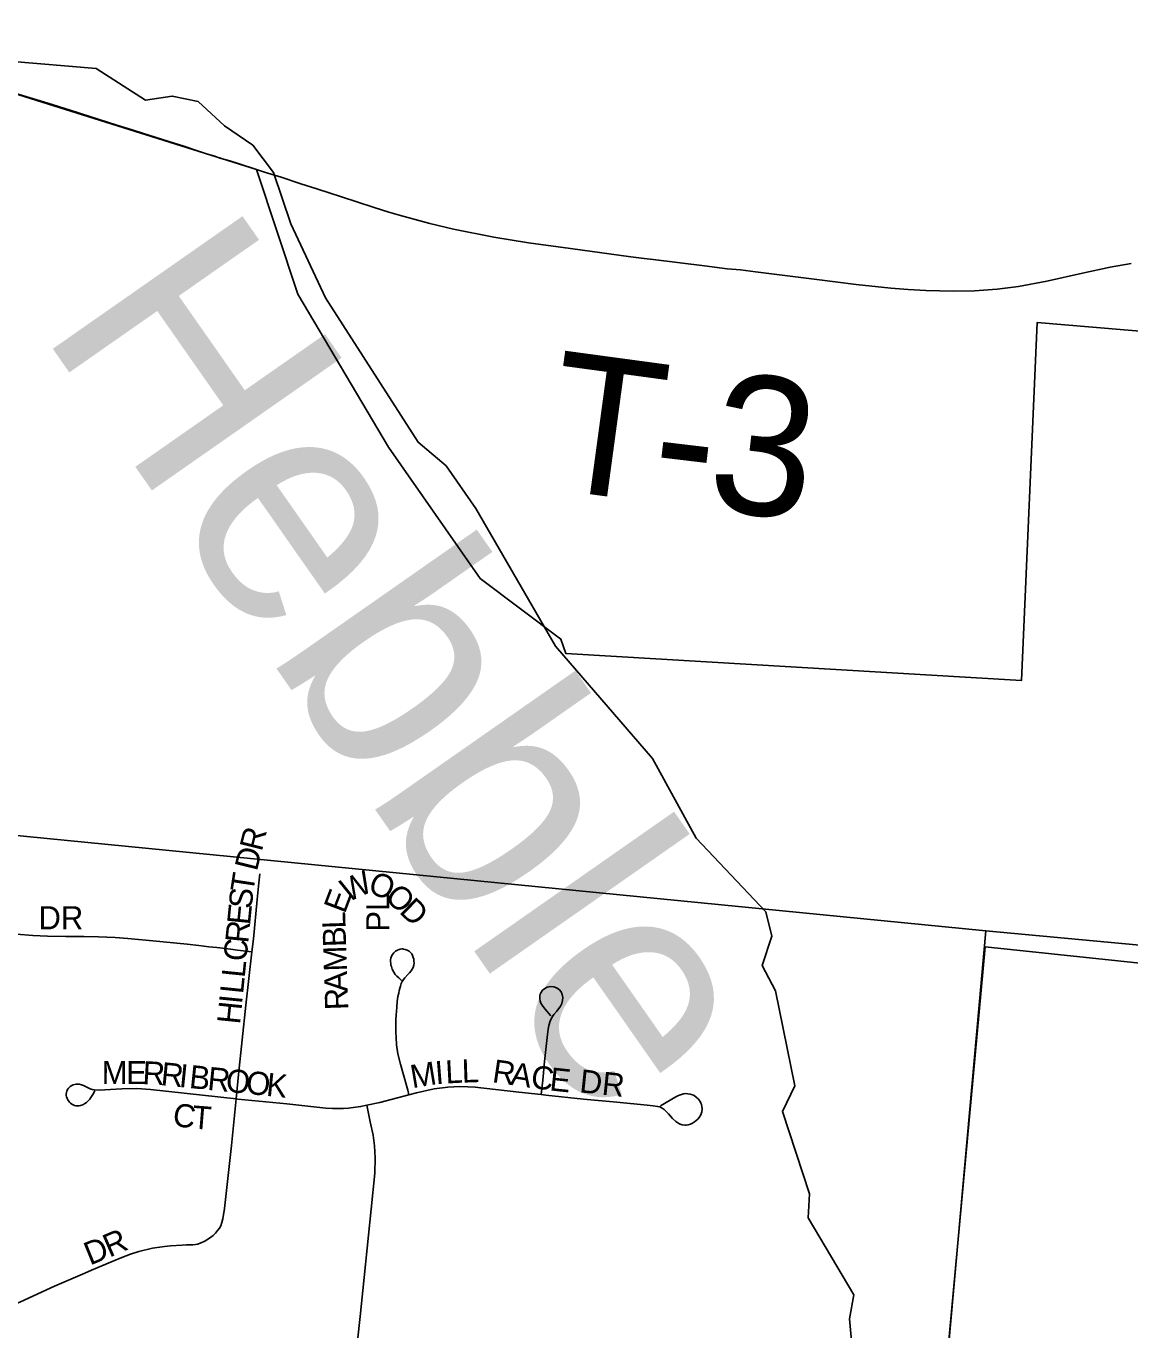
# Model space of a CAD drawing. Extents: x 1410790 to 1770854, y 448063 to 770588.
# Drawn here: x 1551035 to 1553419, y 669428 to 672246 of the extents above; entities that cross this region are included whole.
import ezdxf

# ---------------------------------------------------------------- set-up
doc = ezdxf.new("R2010")
doc.units = 0
for name, color, linetype in [('GM_X_City_Street', 7, 'Continuous'), ('GM_X_City_Street_Text', 7, 'Continuous'), ('GM_X_Corporation', 7, 'Continuous'), ('GM_X_Minor_River', 7, 'Continuous'), ('GM_X_Minor_River_Text', 7, 'Continuous'), ('GM_X_Section', 7, 'Continuous'), ('GM_X_Township_Road', 7, 'Continuous'), ('GM_X_Township_Road_Text', 7, 'Continuous')]:
    doc.layers.add(name, color=color, linetype=linetype)

msp = doc.modelspace()

# ---------------------------------------------------------------- linework, layer by layer
at = {"layer": 'GM_X_City_Street'}
for points in [[(1551522.6, 670245.7), (1551525.7, 670273.7), (1551534, 670358.3), (1551537.3, 670394.2), (1551539.4, 670413.8)], [(1551014.3, 670283.7), (1551049.8, 670280.9), (1551081.3, 670279.3), (1551120.8, 670278.4), (1551159.6, 670278.4), (1551191.5, 670278.2), (1551227.1, 670276.3), (1551254.4, 670274.4), (1551308.5, 670269.2), (1551382.9, 670261.9), (1551408, 670259.1), (1551429.8, 670256.6), (1551446.5, 670254.5), (1551465.4, 670252.6), (1551481.5, 670250.5), (1551491.2, 670249.4), (1551522.6, 670245.7)], [(1551861.9, 669936.7), (1551859.1, 669946.6), (1551849.8, 669980), (1551843.6, 670002.9), (1551838, 670025.2), (1551835, 670044.2), (1551833.9, 670060.1), (1551833.7, 670071.8), (1551833.7, 670085.3), (1551833.7, 670099.5), (1551834.3, 670108.4), (1551835.3, 670125.7), (1551836.5, 670137.8), (1551838.1, 670148.8), (1551839.6, 670156.4), (1551840.9, 670161.9), (1551843.3, 670171.5), (1551844.9, 670176.9), (1551847, 670181.3), (1551850, 670185.8), (1551852.9, 670189.6), (1551859.1, 670196.2), (1551862.9, 670200.3), (1551866.4, 670204.3), (1551868.5, 670207.7), (1551870.7, 670211.5), (1551872.5, 670216.8), (1551872.8, 670220.9), (1551872.7, 670225), (1551872.1, 670229.8), (1551871.1, 670233.5), (1551869.6, 670237.4), (1551867.7, 670241.1), (1551865.2, 670244.2), (1551862.2, 670246.7), (1551857.9, 670249.3), (1551853.3, 670250.8), (1551849.7, 670251.5), (1551847.7, 670251.8), (1551846.4, 670251.9), (1551842.5, 670251.3), (1551840.6, 670250.6), (1551837.3, 670249.3), (1551833, 670246.8), (1551828.9, 670243), (1551826.4, 670239.9), (1551824.1, 670236.1), (1551822.6, 670231.8), (1551822.1, 670227.8), (1551822.1, 670224.1), (1551822.4, 670220.7), (1551823, 670216.7), (1551823.8, 670213.4), (1551825.7, 670207.7), (1551828.8, 670201.3), (1551832.3, 670196.7), (1551835.5, 670193), (1551839.8, 670189), (1551845.6, 670183.7)], [(1551488.7, 669927.7), (1551493.9, 669980.3), (1551509.7, 670130.4), (1551522.6, 670245.7)], [(1552147.2, 669937.3), (1552150.9, 669968.4), (1552154.9, 670008.4), (1552161.2, 670066.6), (1552162.8, 670078.4), (1552164.1, 670086), (1552166.9, 670095.4), (1552170.7, 670103.5), (1552174.9, 670109.8), (1552181, 670117.4), (1552189.2, 670127.8), (1552192.1, 670133.6), (1552193.7, 670140), (1552194, 670146.5), (1552192.9, 670153), (1552190.3, 670159.1), (1552186.2, 670164.1), (1552180.8, 670167.8), (1552174.5, 670169.8), (1552167.9, 670170.3), (1552160.5, 670169.1), (1552155.5, 670166.5), (1552150.5, 670162.3), (1552146.8, 670157), (1552145.3, 670153.9), (1552144.6, 670150.8), (1552144.3, 670144.2), (1552145, 670139.8), (1552146.9, 670134.7), (1552151, 670128.2), (1552155.9, 670121.8), (1552168.3, 670107.4)], [(1551183.4, 669945.1), (1551178.9, 669936.9), (1551175, 669930.4), (1551172.4, 669927.2), (1551169, 669923.2), (1551165.3, 669920.2), (1551161.6, 669917.4), (1551157.3, 669915), (1551152.2, 669913.3), (1551149.5, 669912.7), (1551145.7, 669912.4), (1551142.5, 669912.7), (1551139.3, 669913.4), (1551136.2, 669914.6), (1551133.4, 669916.1), (1551130.6, 669918.5), (1551128.5, 669920.4), (1551124.7, 669925.8), (1551123.5, 669928.5), (1551122.1, 669931.8), (1551121.5, 669935), (1551121.4, 669938.2), (1551122, 669941.7), (1551122.8, 669944.7), (1551124.6, 669948), (1551126.7, 669951), (1551130.4, 669954.5), (1551133.4, 669956.4), (1551136.6, 669958.1), (1551142.8, 669959.7), (1551146.4, 669959.7), (1551149.3, 669959.5), (1551154.6, 669958.1), (1551158.6, 669956.6), (1551173.5, 669949.7), (1551177.4, 669948.2), (1551182.9, 669947.2), (1551192.6, 669946.4), (1551241.5, 669949.7), (1551274.2, 669950.3), (1551303.5, 669948.3), (1551416.2, 669935.8), (1551488.7, 669927.7)], [(1551861.9, 669936.7), (1551878.2, 669941), (1551916.6, 669949.1), (1551945.8, 669952.9), (1551972, 669954.2), (1551988.9, 669953.9), (1552004.7, 669952.7), (1552099.1, 669942.5), (1552147.2, 669937.3)], [(1551438.7, 669632.6), (1551443.7, 669637.6), (1551448.4, 669643.4), (1551452.4, 669648.6), (1551455.2, 669653.6), (1551457.6, 669660.6), (1551459.7, 669668.4), (1551463.7, 669690.5), (1551478.7, 669827), (1551488.7, 669927.7)], [(1551488.7, 669927.7), (1551492, 669927.3), (1551597.7, 669916.7), (1551682.4, 669907.7), (1551696.8, 669906.6), (1551708.5, 669906.7), (1551720.5, 669907.2), (1551731.4, 669907.6), (1551757.3, 669911.2), (1551770.5, 669914)], [(1551735.2, 669255.5), (1551736.1, 669266.9), (1551738.3, 669293.6), (1551756.5, 669457.7), (1551780.2, 669689.1), (1551787.8, 669767.4), (1551789, 669800.2), (1551787.6, 669826.3), (1551784.3, 669849), (1551778.2, 669877.9), (1551770.5, 669914)], [(1551770.5, 669914), (1551799, 669920), (1551861.9, 669936.7)], [(1552147.2, 669937.3), (1552157.7, 669936.1), (1552239.1, 669926.8), (1552311.1, 669920.5), (1552376.1, 669913.9), (1552389.5, 669912.5), (1552398.7, 669911.3), (1552403.4, 669910.2), (1552405.8, 669909.4), (1552408.8, 669908), (1552413.4, 669904.9), (1552422.2, 669895.2), (1552431, 669885), (1552437.9, 669878.5), (1552444.4, 669874.4), (1552447.5, 669873), (1552451.8, 669871.8), (1552457.4, 669871), (1552460.9, 669871), (1552464.9, 669871.5), (1552470.1, 669873.4), (1552474, 669875.2), (1552478.4, 669877.9), (1552482.2, 669880.7), (1552485.7, 669884.2), (1552489, 669887.8), (1552492.4, 669893.4), (1552494.4, 669899.6), (1552495.1, 669906.1), (1552494.4, 669911.1), (1552493.6, 669915.8), (1552492.4, 669918.8), (1552491, 669921.8), (1552489, 669924.7), (1552487.2, 669927.1), (1552482.5, 669931.7), (1552478, 669934.7), (1552474.1, 669936.6), (1552469.4, 669938.1), (1552464.5, 669938.9), (1552459.3, 669939.1), (1552454.7, 669938.5), (1552450.3, 669937), (1552444.2, 669934.7), (1552438.5, 669931.8), (1552404.8, 669912.9)], [(1550999.7, 669479), (1551022.9, 669489.4), (1551096.4, 669522.9), (1551161.5, 669551.1), (1551176.4, 669557.4), (1551220.8, 669576.4), (1551241.7, 669585.2), (1551260.1, 669592), (1551278.6, 669598.3), (1551307.6, 669605), (1551333.9, 669608.8), (1551346.9, 669610.2), (1551372, 669611.8), (1551381.5, 669612), (1551389.9, 669612.1), (1551395.1, 669612.5), (1551400.6, 669613.2), (1551406, 669613.9), (1551412.4, 669616.5), (1551419.5, 669619.8), (1551428.7, 669625.3), (1551438.7, 669632.6)]]:
    msp.add_lwpolyline(points, dxfattribs=at)
at = {"layer": 'GM_X_Corporation'}
for points in [[(1550881.1, 672140.5), (1551532.6, 671935.6), (1551621.8, 671666.2), (1551817.7, 671336.1), (1552015.6, 671052.1), (1552189.5, 670921.1), (1552200.5, 670890.4), (1553184.9, 670832), (1553219, 671605.5), (1553466, 671584.5), (1553461.7, 671534.7), (1553591.6, 671523.6), (1553595.5, 671715), (1553610.8, 671734), (1553686.5, 671730), (1553802.9, 671724.4), (1553869.8, 671721.5), (1553884.2, 672944.8)], [(1556762.7, 669918.5), (1555730.4, 670019), (1555726.6, 669979.8), (1553106.2, 670256.6), (1552863.1, 667619.5), (1552066.9, 667705), (1551941.4, 665637.7)]]:
    msp.add_lwpolyline(points, dxfattribs=at)
at = {"layer": 'GM_X_Minor_River'}
msp.add_lwpolyline([(1550998.4, 672169.7), (1551185.9, 672153.8), (1551292.5, 672085.5), (1551350.6, 672094.3), (1551406.3, 672083.1), (1551463.2, 672029.9), (1551524.4, 671988.6), (1551569.2, 671929.6), (1551607, 671818.7), (1551681.8, 671658.9), (1551881.5, 671346.5), (1551942.4, 671295.2), (1552006.6, 671203.7), (1552178.6, 670905.8), (1552387.6, 670663.2), (1552482.2, 670491), (1552632.9, 670331.7), (1552645.9, 670279.3), (1552624.6, 670215.7), (1552653.5, 670161), (1552695.5, 669955.9), (1552668.4, 669900.4), (1552726.9, 669722.9), (1552723.9, 669670.9), (1552822.5, 669504.6), (1552813.5, 669452.8), (1552825, 669326.3)], dxfattribs=at)
at = {"layer": 'GM_X_Section'}
for points in [[(1547947.2, 670798.4), (1553107.6, 670290.7), (1552631.5, 664977.8), (1547388.1, 665548.9)], [(1558388.2, 669799.1), (1557883.8, 664470.6), (1552631.5, 664977.8), (1553107.6, 670290.7)]]:
    msp.add_lwpolyline(points, close=True, dxfattribs=at)
at = {"layer": 'GM_X_Township_Road'}
for points in [[(1550997.4, 672104.4), (1551019.6, 672097.7), (1551081.9, 672079), (1551130.2, 672064), (1551192.5, 672044.1), (1551230.8, 672031.6), (1551264, 672021.7), (1551288.6, 672013.7), (1551313.5, 672005.8), (1551343.4, 671996.7), (1551375.4, 671986.3), (1551402.9, 671976.7), (1551413.7, 671973.4), (1551426.6, 671969.3), (1551442.4, 671964.3), (1551453.6, 671960.5), (1551475.2, 671954.3), (1551494.8, 671948.1), (1551532.6, 671935.6)], [(1551532.6, 671935.6), (1551549.6, 671930.2), (1551585.8, 671919), (1551628.2, 671905.1), (1551662.7, 671894), (1551691.8, 671884.9), (1551713.9, 671877.8), (1551786.9, 671853.9), (1551818.2, 671844), (1551843.4, 671836.5), (1551906.9, 671819.1), (1551958.1, 671806.9), (1552045.2, 671789.9), (1552119.7, 671777.5), (1552210.7, 671764.8), (1552340.7, 671746.8), (1552369.9, 671743.5), (1552389.5, 671741.2), (1552500.1, 671727.6), (1552548.8, 671721.5), (1552578.1, 671718.7), (1552610.2, 671715), (1552736.8, 671698.8), (1552827.8, 671687.3), (1552902.8, 671679.6), (1552940.2, 671676.6), (1552978.1, 671674.5), (1553037.2, 671672.9), (1553083.2, 671673.7), (1553132.5, 671677.2), (1553178.1, 671683.3), (1553239.4, 671694.9), (1553316.3, 671711.8), (1553376.7, 671724.9), (1553421.4, 671732.4)]]:
    msp.add_lwpolyline(points, dxfattribs=at)

# ---------------------------------------------------------------- texts
at = {"layer": 'GM_X_City_Street_Text'}
for s, rotation, p in [('R', 75.9461, (1551543.8, 670460.8)), ('D', 76.1599, (1551533.3, 670418.1)), ('W', 23.9444, (1551728.6, 670351.7)), ('T', 81.2788, (1551525.4, 670371.6)), ('O', 338.6537, (1551770.8, 670374.7)), ('S', 84.2541, (1551522, 670337.2)), ('E', 69.2351, (1551723.2, 670326.2)), ('PL', 90, (1551819.5, 670289.1)), ('O', 316.0083, (1551807.4, 670361.5)), ('DR', 0, (1551061.8, 670294.1)), ('E', 84.276, (1551518.5, 670302.2)), ('D', 316.0083, (1551839, 670330.9)), ('R', 84.2338, (1551514.5, 670262.7)), ('L', 91.8804, (1551725.1, 670296.1)), ('B', 91.8804, (1551726.4, 670256.5)), ('C', 84.258, (1551510.5, 670223.4)), ('M', 91.8804, (1551728.2, 670203.8)), ('L', 84.2541, (1551507, 670188.3)), ('A', 91.8804, (1551729.6, 670159.8)), ('L', 84.2541, (1551503.5, 670153.3)), ('I', 84.2919, (1551501.3, 670131.4)), ('R', 91.8804, (1551730.9, 670120.2)), ('H', 84.2415, (1551496.9, 670087.6)), ('M', 359.9089, (1551198.2, 669959.7)), ('E', 359.918, (1551251, 669959.6)), ('R', 356.9872, (1551285.5, 669959.6)), ('R', 354.3812, (1551324.5, 669957.5)), ('I', 354.2198, (1551363.8, 669953.7)), ('B', 354.1855, (1551385.7, 669951.4)), ('M', 9.4773, (1551869.2, 669950.6)), ('I', 4.5931, (1551920.1, 669959.2)), ('L', 2.9252, (1551941.7, 669960.9)), ('L', 1.9947, (1551976.6, 669962.7)), ('R', 351.6157, (1552040, 669964)), ('A', 351.5979, (1552079.2, 669958.2)), ('C', 352.2647, (1552123.3, 669951.7)), ('R', 354.2189, (1551425.2, 669947.4)), ('O', 354.1981, (1551464.6, 669943.4)), ('O', 354.2029, (1551508.3, 669939)), ('K', 354.2029, (1551552.1, 669934.5)), ('E', 353.854, (1552164.1, 669946.2)), ('DR', 353.9946, (1552228.8, 669942)), ('C', 351.5161, (1551349.4, 669870.2)), ('T', 355.3809, (1551392.2, 669863.9)), ('R', 23.4247, (1551214.8, 669584.5)), ('D', 22.0246, (1551172.8, 669567.4))]:
    msp.add_text(s, height=50, rotation=rotation, dxfattribs=at).set_placement(p)
at = {"layer": 'GM_X_Minor_River_Text'}
msp.add_text('Hebble', height=500.01, rotation=304.9632, dxfattribs=at).set_placement((1551061.1, 671593.4))
at = {"layer": 'GM_X_Township_Road_Text'}
for s, rotation, p in [('T', 352.2796, (1552150.1, 671248.2)), ('3', 353.3061, (1552500.6, 671202.7)), ('-', 353.1984, (1552377.7, 671217.4))]:
    msp.add_text(s, height=300, rotation=rotation, dxfattribs=at).set_placement(p)

doc.saveas('drawing.dxf')
